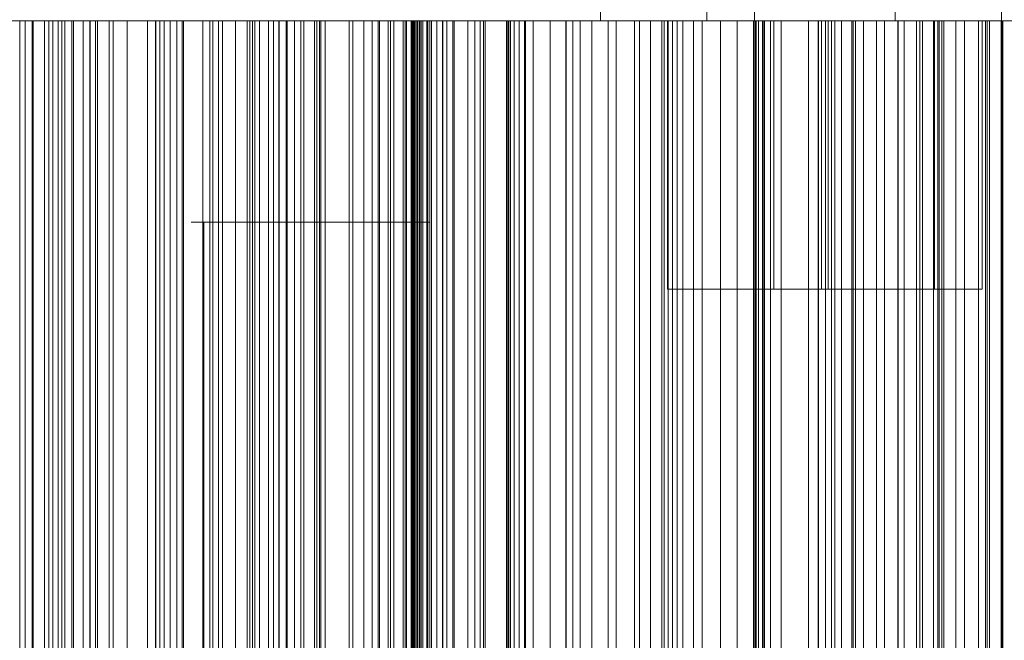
# Model space of a CAD drawing. Header units: millimetres. Extents: x -2233 to 65662, y -50530 to 6847.
# Tile 505 of 656: x 24997 to 25143, y -17342 to -17250. Entities that reach past the tile are written whole.
import ezdxf

# ---------------------------------------------------------------- set-up
doc = ezdxf.new("R2010")
doc.units = ezdxf.units.MM
doc.layers.add('COTAS_P', color=1, linetype='Continuous', lineweight=0)
doc.layers.add('superior_briquetadora', color=7, linetype='Continuous', lineweight=0)
doc.dimstyles.new('R19_100', dxfattribs={"dimtxt": 250, "dimasz": 150, "dimexe": 150, "dimexo": 80, "dimgap": 100, "dimtad": 1, "dimtih": 1, "dimtoh": 1, "dimdsep": 46, "dimcen": 0.09, "dimadec": 0, "dimazin": 0, "dimtfac": 1, "dimtdec": 4, "dimtofl": 0, "dimtmove": 0, "dimatfit": 3, "dimfxl": 1, "dimtolj": 1, "dimtzin": 0, "dimarcsym": 0})

# ---------------------------------------------------------------- blocks, each defined once
blk = doc.blocks.new('DIM_R32_27')
at = {"layer": 'COTAS_P'}
for p, q in [((24250.07, -17080), (24400.07, -17035)), ((26750.07, -17080), (26600.07, -17035)), ((24250.07, -17980), (24250.07, -17080)), ((24250.07, -17080), (26750.07, -17080)), ((24250.07, -17080), (24400.07, -17125)), ((26750.07, -17080), (26600.07, -17125)), ((26750.07, -17980), (26750.07, -17080))]:
    blk.add_line(p, q, dxfattribs=at)
blk.add_text('2500 P', height=250, dxfattribs=at).set_placement((25500.07, -16980))

msp = doc.modelspace()

# ---------------------------------------------------------------- linework, layer by layer
at = {"layer": 'superior_briquetadora'}
for p, q in [((25083.269, -17236), (25083.269, -17250)), ((25099.114, -17236), (25099.114, -17250)), ((25106.229, -17236), (25106.229, -17250)), ((25127.216, -17236), (25127.216, -17250)), ((25143.061, -17236), (25143.061, -17250)), ((24990.61, -17250), (25004.719, -17250)), ((25007.138, -17250), (24993.265, -17250)), ((24994.474, -17250), (24998.546, -17250)), ((24996.732, -17250), (24997.519, -17250)), ((24998.727, -17250), (24996.732, -17250)), ((24996.732, -17450), (24996.732, -17250)), ((24997.519, -17250), (25001.061, -17250)), ((24997.519, -17450), (24997.519, -17250)), ((24998.546, -17250), (24998.546, -17450)), ((24998.546, -17250), (25002.436, -17250)), ((25003.43, -17250), (24998.727, -17250)), ((24998.727, -17450), (24998.727, -17250)), ((25000.399, -17250), (25000.399, -17450)), ((25001.619, -17250), (25000.399, -17250)), ((25000.399, -17250), (25008.319, -17250)), ((25001.061, -17250), (25007.219, -17250)), ((25001.061, -17450), (25001.061, -17250)), ((25001.619, -17250), (25001.619, -17450)), ((25002.983, -17250), (25001.619, -17250)), ((25002.436, -17250), (25002.436, -17450)), ((25002.436, -17250), (25010.049, -17250)), ((25002.983, -17250), (25002.983, -17450)), ((25004.496, -17250), (25002.983, -17250)), ((25010.659, -17250), (25003.43, -17250)), ((25003.43, -17450), (25003.43, -17250)), ((25004.496, -17250), (25004.496, -17450)), ((25006.169, -17250), (25004.496, -17250)), ((25004.719, -17250), (25018.222, -17250)), ((25004.719, -17450), (25004.719, -17250)), ((25006.169, -17250), (25006.169, -17450)), ((25008.012, -17250), (25006.169, -17250)), ((25020.142, -17250), (25007.138, -17250)), ((25007.138, -17450), (25007.138, -17250)), ((25007.219, -17250), (25015.758, -17250)), ((25007.219, -17450), (25007.219, -17250)), ((25008.012, -17250), (25008.012, -17450)), ((25010.049, -17250), (25008.012, -17250)), ((25008.319, -17250), (25008.319, -17450)), ((25008.319, -17250), (25012.718, -17250)), ((25010.049, -17250), (25010.049, -17450)), ((25020.136, -17250), (25010.659, -17250)), ((25010.659, -17450), (25010.659, -17250)), ((25012.718, -17250), (25012.718, -17450)), ((25012.718, -17250), (25016.982, -17250)), ((25015.758, -17250), (25026.349, -17250)), ((25015.758, -17450), (25015.758, -17250)), ((25016.963, -17250), (25017.57, -17250)), ((25019.138, -17250), (25016.963, -17250)), ((25016.963, -17450), (25016.963, -17250)), ((25016.982, -17250), (25016.982, -17450)), ((25016.982, -17250), (25021.1, -17250)), ((25017.57, -17250), (25020.935, -17250)), ((25017.57, -17450), (25017.57, -17250)), ((25018.222, -17250), (25030.601, -17250)), ((25018.222, -17450), (25018.222, -17250)), ((25024.011, -17250), (25019.138, -17250)), ((25019.138, -17450), (25019.138, -17250)), ((25025.51, -17250), (25020.136, -17250)), ((25031.776, -17250), (25020.142, -17250)), ((25020.142, -17450), (25020.142, -17250)), ((25020.935, -17250), (25026.93, -17250)), ((25020.935, -17450), (25020.935, -17250)), ((25021.1, -17250), (25021.1, -17450)), ((25021.1, -17250), (25025.062, -17250)), ((25031.395, -17250), (25024.011, -17250)), ((25024.011, -17450), (25024.011, -17250)), ((25025.062, -17250), (25025.062, -17450)), ((25025.062, -17250), (25028.852, -17250)), ((25030.985, -17250), (25025.51, -17250)), ((25025.51, -17450), (25025.51, -17250)), ((25026.349, -17250), (25038.586, -17250)), ((25026.349, -17450), (25026.349, -17250)), ((25026.93, -17250), (25035.323, -17250)), ((25026.93, -17450), (25026.93, -17250)), ((25028.852, -17250), (25028.852, -17450)), ((25028.852, -17250), (25032.443, -17250)), ((25030.601, -17250), (25041.379, -17250)), ((25030.601, -17450), (25030.601, -17250)), ((25036.559, -17250), (25030.985, -17250)), ((25030.985, -17450), (25030.985, -17250)), ((25041.007, -17250), (25031.395, -17250)), ((25031.395, -17450), (25031.395, -17250)), ((25041.595, -17250), (25031.776, -17250)), ((25031.776, -17450), (25031.776, -17250)), ((25032.443, -17250), (25032.443, -17450)), ((25032.443, -17250), (25040.632, -17250)), ((25033.786, -17250), (25033.786, -17450)), ((25034.514, -17250), (25033.786, -17250)), ((25033.786, -17250), (25042.244, -17250)), ((25034.514, -17250), (25034.514, -17450)), ((25035.394, -17250), (25034.514, -17250)), ((25035.323, -17250), (25045.793, -17250)), ((25035.323, -17450), (25035.323, -17250)), ((25035.394, -17250), (25035.394, -17450)), ((25036.433, -17250), (25035.394, -17250)), ((25036.433, -17250), (25036.433, -17450)), ((25037.642, -17250), (25036.433, -17250)), ((25042.23, -17250), (25036.559, -17250)), ((25036.559, -17450), (25036.559, -17250)), ((25037.642, -17250), (25037.642, -17450)), ((25039.034, -17250), (25037.642, -17250)), ((25038.586, -17250), (25051.998, -17250)), ((25038.586, -17450), (25038.586, -17250)), ((25039.034, -17250), (25039.034, -17450)), ((25040.632, -17250), (25039.034, -17250)), ((25040.632, -17250), (25040.632, -17450)), ((25052.476, -17250), (25041.007, -17250)), ((25041.007, -17450), (25041.007, -17250)), ((25041.379, -17250), (25050.143, -17250)), ((25041.379, -17450), (25041.379, -17250)), ((25049.22, -17250), (25041.595, -17250)), ((25041.595, -17450), (25041.595, -17250)), ((25047.994, -17250), (25042.23, -17250)), ((25042.23, -17450), (25042.23, -17250)), ((25042.244, -17250), (25042.244, -17450)), ((25042.244, -17250), (25046.366, -17250)), ((25045.793, -17250), (25051.614, -17250)), ((25045.793, -17450), (25045.793, -17250)), ((25046.366, -17250), (25046.366, -17450)), ((25046.366, -17250), (25050.343, -17250)), ((25053.85, -17250), (25047.994, -17250)), ((25047.994, -17450), (25047.994, -17250)), ((25054.359, -17250), (25049.22, -17250)), ((25049.22, -17450), (25049.22, -17250)), ((25050.143, -17250), (25056.556, -17250)), ((25050.143, -17450), (25050.143, -17250)), ((25050.343, -17250), (25050.343, -17450)), ((25050.343, -17250), (25054.164, -17250)), ((25051.614, -17250), (25057.525, -17250)), ((25051.614, -17450), (25051.614, -17250)), ((25051.998, -17250), (25066.07, -17250)), ((25051.998, -17450), (25051.998, -17250)), ((25065.363, -17250), (25052.476, -17250)), ((25052.476, -17450), (25052.476, -17250)), ((25059.794, -17250), (25053.85, -17250)), ((25053.85, -17450), (25053.85, -17250)), ((25054.164, -17250), (25054.164, -17450)), ((25054.164, -17250), (25057.818, -17250)), ((25056.814, -17250), (25054.359, -17250)), ((25054.359, -17450), (25054.359, -17250)), ((25055.072, -17250), (25055.088, -17250)), ((25055.143, -17250), (25055.072, -17250)), ((25055.072, -17450), (25055.072, -17250)), ((25055.088, -17250), (25055.193, -17250)), ((25055.088, -17450), (25055.088, -17250)), ((25055.302, -17250), (25055.143, -17250)), ((25055.143, -17450), (25055.143, -17250)), ((25055.193, -17250), (25055.386, -17250)), ((25055.193, -17450), (25055.193, -17250)), ((25055.55, -17250), (25055.302, -17250)), ((25055.302, -17450), (25055.302, -17250)), ((25055.386, -17250), (25055.667, -17250)), ((25055.386, -17450), (25055.386, -17250)), ((25055.885, -17250), (25055.55, -17250)), ((25055.55, -17450), (25055.55, -17250)), ((25055.667, -17250), (25056.035, -17250)), ((25055.667, -17450), (25055.667, -17250)), ((25056.308, -17250), (25055.885, -17250)), ((25055.885, -17450), (25055.885, -17250)), ((25056.035, -17250), (25056.491, -17250)), ((25056.035, -17450), (25056.035, -17250)), ((25056.818, -17250), (25056.308, -17250)), ((25056.308, -17450), (25056.308, -17250)), ((25056.491, -17250), (25056.814, -17250)), ((25056.491, -17450), (25056.491, -17250)), ((25056.556, -17250), (25060.372, -17250)), ((25056.556, -17450), (25056.556, -17250)), ((25056.814, -17450), (25056.814, -17250)), ((25057.415, -17250), (25056.818, -17250)), ((25056.818, -17450), (25056.818, -17250)), ((25058.1, -17250), (25057.415, -17250)), ((25057.415, -17450), (25057.415, -17250)), ((25057.525, -17250), (25063.523, -17250)), ((25057.525, -17450), (25057.525, -17250)), ((25057.818, -17250), (25057.818, -17450)), ((25057.818, -17250), (25061.288, -17250)), ((25058.871, -17250), (25058.1, -17250)), ((25058.1, -17450), (25058.1, -17250)), ((25059.729, -17250), (25058.871, -17250)), ((25058.871, -17450), (25058.871, -17250)), ((25061.443, -17250), (25059.729, -17250)), ((25059.729, -17450), (25059.729, -17250)), ((25065.824, -17250), (25059.794, -17250)), ((25059.794, -17450), (25059.794, -17250)), ((25060.372, -17250), (25061.443, -17250)), ((25060.372, -17450), (25060.372, -17250)), ((25061.288, -17250), (25061.288, -17450)), ((25061.288, -17250), (25064.546, -17250)), ((25061.443, -17450), (25061.443, -17250)), ((25063.523, -17250), (25069.605, -17250)), ((25063.523, -17450), (25063.523, -17250)), ((25064.546, -17250), (25064.546, -17450)), ((25064.546, -17250), (25073.232, -17250)), ((25079.171, -17250), (25065.363, -17250)), ((25065.363, -17450), (25065.363, -17250)), ((25071.938, -17250), (25065.824, -17250)), ((25065.824, -17450), (25065.824, -17250)), ((25066.07, -17250), (25080.26, -17250)), ((25066.07, -17450), (25066.07, -17250)), ((25069.256, -17250), (25069.256, -17450)), ((25069.484, -17250), (25069.256, -17250)), ((25069.256, -17250), (25078.171, -17250)), ((25069.484, -17250), (25069.484, -17450)), ((25069.872, -17250), (25069.484, -17250)), ((25069.605, -17250), (25075.769, -17250)), ((25069.605, -17450), (25069.605, -17250)), ((25069.872, -17250), (25069.872, -17450)), ((25070.427, -17250), (25069.872, -17250)), ((25070.427, -17250), (25070.427, -17450)), ((25071.161, -17250), (25070.427, -17250)), ((25071.161, -17250), (25071.161, -17450)), ((25072.087, -17250), (25071.161, -17250)), ((25078.132, -17250), (25071.938, -17250)), ((25071.938, -17450), (25071.938, -17250)), ((25072.087, -17250), (25072.087, -17450)), ((25073.232, -17250), (25072.087, -17250)), ((25073.232, -17250), (25073.232, -17450)), ((25075.769, -17250), (25082.011, -17250)), ((25075.769, -17450), (25075.769, -17250)), ((25084.403, -17250), (25078.132, -17250)), ((25078.132, -17450), (25078.132, -17250)), ((25078.171, -17250), (25078.171, -17450)), ((25078.171, -17250), (25081.976, -17250)), ((25093.37, -17250), (25079.171, -17250)), ((25079.171, -17450), (25079.171, -17250)), ((25080.26, -17250), (25094.025, -17250)), ((25080.26, -17450), (25080.26, -17250)), ((25081.976, -17250), (25081.976, -17450)), ((25081.976, -17250), (25085.627, -17250)), ((25082.011, -17250), (25088.329, -17250)), ((25082.011, -17450), (25082.011, -17250)), ((25083.269, -17250), (25085.913, -17250)), ((25084.976, -17250), (25083.269, -17250)), ((25090.749, -17250), (25084.403, -17250)), ((25084.403, -17450), (25084.403, -17250)), ((25090.698, -17250), (25084.976, -17250)), ((25085.627, -17250), (25085.627, -17450)), ((25085.627, -17250), (25089.114, -17250)), ((25085.913, -17250), (25092.386, -17250)), ((25088.329, -17250), (25094.72, -17250)), ((25088.329, -17450), (25088.329, -17250)), ((25089.114, -17250), (25089.114, -17450)), ((25089.114, -17250), (25092.425, -17250)), ((25099.3, -17250), (25090.698, -17250)), ((25097.167, -17250), (25090.749, -17250)), ((25090.749, -17450), (25090.749, -17250)), ((25092.386, -17250), (25101.405, -17250)), ((25092.425, -17250), (25092.425, -17450)), ((25092.425, -17250), (25095.541, -17250)), ((25092.757, -17480), (25092.757, -17250)), ((25093.727, -17250), (25092.757, -17250)), ((25092.757, -17250), (25094.26, -17250)), ((25093.257, -17250), (25094.699, -17250)), ((25093.257, -17250), (25093.257, -17290)), ((25094.188, -17250), (25093.257, -17250)), ((25107.415, -17250), (25093.37, -17250)), ((25093.37, -17450), (25093.37, -17250)), ((25096.978, -17250), (25093.727, -17250)), ((25094.025, -17250), (25106.834, -17250)), ((25094.025, -17450), (25094.025, -17250)), ((25097.309, -17250), (25094.188, -17250)), ((25094.26, -17250), (25097.937, -17250)), ((25094.699, -17250), (25098.23, -17250)), ((25094.72, -17250), (25101.182, -17250)), ((25094.72, -17450), (25094.72, -17250)), ((25095.541, -17250), (25095.541, -17450)), ((25095.541, -17250), (25098.436, -17250)), ((25101.866, -17250), (25096.978, -17250)), ((25103.655, -17250), (25097.167, -17250)), ((25097.167, -17450), (25097.167, -17250)), ((25102.001, -17250), (25097.309, -17250)), ((25097.937, -17250), (25103.062, -17250)), ((25098.23, -17250), (25103.149, -17250)), ((25098.436, -17250), (25098.436, -17450)), ((25098.436, -17250), (25107.535, -17250)), ((25099.114, -17250), (25101.759, -17250)), ((25100.822, -17250), (25099.114, -17250)), ((25109.079, -17250), (25099.3, -17250)), ((25106.543, -17250), (25100.822, -17250)), ((25101.182, -17250), (25107.71, -17250)), ((25101.182, -17450), (25101.182, -17250)), ((25101.405, -17250), (25111.184, -17250)), ((25101.759, -17250), (25108.231, -17250)), ((25107.422, -17250), (25101.866, -17250)), ((25107.335, -17250), (25102.001, -17250)), ((25103.062, -17250), (25108.618, -17250)), ((25103.149, -17250), (25108.483, -17250)), ((25110.208, -17250), (25103.655, -17250)), ((25103.655, -17450), (25103.655, -17250)), ((25106.086, -17250), (25106.086, -17450)), ((25106.151, -17250), (25106.086, -17250)), ((25106.086, -17250), (25106.194, -17250)), ((25106.151, -17250), (25106.151, -17450)), ((25106.402, -17250), (25106.151, -17250)), ((25106.194, -17250), (25106.194, -17450)), ((25106.194, -17250), (25106.468, -17250)), ((25106.229, -17250), (25108.873, -17250)), ((25107.937, -17250), (25106.229, -17250)), ((25106.402, -17250), (25106.402, -17450)), ((25106.855, -17250), (25106.402, -17250)), ((25106.468, -17250), (25106.468, -17450)), ((25106.468, -17250), (25115.753, -17250)), ((25115.146, -17250), (25106.543, -17250)), ((25106.834, -17250), (25118.195, -17250)), ((25106.834, -17450), (25106.834, -17250)), ((25106.855, -17250), (25106.855, -17450)), ((25107.535, -17250), (25106.855, -17250)), ((25112.255, -17250), (25107.335, -17250)), ((25120.766, -17250), (25107.415, -17250)), ((25107.415, -17450), (25107.415, -17250)), ((25112.547, -17250), (25107.422, -17250)), ((25107.535, -17250), (25107.535, -17450)), ((25107.71, -17250), (25114.303, -17250)), ((25107.71, -17450), (25107.71, -17250)), ((25113.658, -17250), (25107.937, -17250)), ((25108.231, -17250), (25117.251, -17250)), ((25108.483, -17250), (25113.175, -17250)), ((25108.603, -17480), (25108.603, -17250)), ((25109.573, -17250), (25108.603, -17250)), ((25108.603, -17250), (25110.105, -17250)), ((25108.618, -17250), (25113.506, -17250)), ((25108.873, -17250), (25115.346, -17250)), ((25118.098, -17250), (25109.079, -17250)), ((25109.102, -17250), (25110.545, -17250)), ((25109.102, -17250), (25109.102, -17290)), ((25110.034, -17250), (25109.102, -17250)), ((25112.824, -17250), (25109.573, -17250)), ((25113.154, -17250), (25110.034, -17250)), ((25110.105, -17250), (25113.783, -17250)), ((25116.825, -17250), (25110.208, -17250)), ((25110.208, -17450), (25110.208, -17250)), ((25110.545, -17250), (25114.075, -17250)), ((25111.184, -17250), (25119.786, -17250)), ((25115.785, -17250), (25112.255, -17250)), ((25116.225, -17250), (25112.547, -17250)), ((25117.712, -17250), (25112.824, -17250)), ((25117.847, -17250), (25113.154, -17250)), ((25113.175, -17250), (25116.296, -17250)), ((25113.506, -17250), (25116.757, -17250)), ((25122.26, -17250), (25113.658, -17250)), ((25113.783, -17250), (25118.907, -17250)), ((25114.075, -17250), (25118.995, -17250)), ((25114.303, -17250), (25120.957, -17250)), ((25114.303, -17450), (25114.303, -17250)), ((25124.925, -17250), (25115.146, -17250)), ((25115.346, -17250), (25124.365, -17250)), ((25115.718, -17480), (25115.718, -17250)), ((25116.688, -17250), (25115.718, -17250)), ((25115.718, -17250), (25117.22, -17250)), ((25115.753, -17250), (25115.753, -17450)), ((25115.753, -17250), (25119.205, -17250)), ((25117.228, -17250), (25115.785, -17250)), ((25116.217, -17250), (25117.659, -17250)), ((25116.217, -17250), (25116.217, -17290)), ((25117.148, -17250), (25116.217, -17250)), ((25117.727, -17250), (25116.225, -17250)), ((25116.296, -17250), (25117.228, -17250)), ((25119.939, -17250), (25116.688, -17250)), ((25116.757, -17250), (25117.727, -17250)), ((25130.383, -17250), (25116.825, -17250)), ((25116.825, -17450), (25116.825, -17250)), ((25120.269, -17250), (25117.148, -17250)), ((25117.22, -17250), (25120.898, -17250)), ((25117.228, -17250), (25117.228, -17290)), ((25117.251, -17250), (25127.03, -17250)), ((25117.659, -17250), (25121.19, -17250)), ((25123.268, -17250), (25117.712, -17250)), ((25117.727, -17480), (25117.727, -17250)), ((25123.181, -17250), (25117.847, -17250)), ((25124.571, -17250), (25118.098, -17250)), ((25118.195, -17250), (25121.277, -17250)), ((25118.195, -17450), (25118.195, -17250)), ((25118.907, -17250), (25124.464, -17250)), ((25118.995, -17250), (25124.329, -17250)), ((25119.205, -17250), (25119.205, -17450)), ((25119.205, -17250), (25122.495, -17250)), ((25119.786, -17250), (25125.508, -17250)), ((25124.826, -17250), (25119.939, -17250)), ((25124.961, -17250), (25120.269, -17250)), ((25132.91, -17250), (25120.766, -17250)), ((25120.766, -17450), (25120.766, -17250)), ((25120.898, -17250), (25126.022, -17250)), ((25120.957, -17250), (25127.67, -17250)), ((25120.957, -17450), (25120.957, -17250)), ((25121.19, -17250), (25126.109, -17250)), ((25121.277, -17250), (25124.417, -17250)), ((25121.277, -17450), (25121.277, -17250)), ((25132.04, -17250), (25122.26, -17250)), ((25122.495, -17250), (25122.495, -17450)), ((25122.495, -17250), (25125.615, -17250)), ((25128.1, -17250), (25123.181, -17250)), ((25128.392, -17250), (25123.268, -17250)), ((25124.329, -17250), (25129.021, -17250)), ((25124.365, -17250), (25134.144, -17250)), ((25124.417, -17250), (25127.614, -17250)), ((25124.417, -17450), (25124.417, -17250)), ((25124.464, -17250), (25129.351, -17250)), ((25127.216, -17250), (25124.571, -17250)), ((25130.383, -17250), (25124.826, -17250)), ((25133.944, -17250), (25124.925, -17250)), ((25130.295, -17250), (25124.961, -17250)), ((25125.508, -17250), (25127.216, -17250)), ((25125.615, -17250), (25125.615, -17450)), ((25125.615, -17250), (25128.55, -17250)), ((25126.022, -17250), (25131.579, -17250)), ((25126.109, -17250), (25131.444, -17250)), ((25127.03, -17250), (25135.632, -17250)), ((25127.614, -17250), (25130.866, -17250)), ((25127.614, -17450), (25127.614, -17250)), ((25127.67, -17250), (25134.437, -17250)), ((25127.67, -17450), (25127.67, -17250)), ((25131.631, -17250), (25128.1, -17250)), ((25132.07, -17250), (25128.392, -17250)), ((25128.55, -17250), (25128.55, -17450)), ((25128.55, -17250), (25131.283, -17250)), ((25129.021, -17250), (25132.142, -17250)), ((25129.351, -17250), (25132.602, -17250)), ((25135.215, -17250), (25130.295, -17250)), ((25135.507, -17250), (25130.383, -17250)), ((25144.513, -17250), (25130.383, -17250)), ((25130.383, -17450), (25130.383, -17250)), ((25130.866, -17250), (25134.173, -17250)), ((25130.866, -17450), (25130.866, -17250)), ((25131.283, -17250), (25131.283, -17450)), ((25131.283, -17250), (25133.786, -17250)), ((25131.444, -17250), (25136.136, -17250)), ((25131.579, -17250), (25136.466, -17250)), ((25133.073, -17250), (25131.631, -17250)), ((25141.059, -17250), (25132.04, -17250)), ((25133.573, -17250), (25132.07, -17250)), ((25132.142, -17250), (25133.073, -17250)), ((25132.602, -17250), (25133.573, -17250)), ((25136.249, -17250), (25132.91, -17250)), ((25132.91, -17450), (25132.91, -17250)), ((25133.073, -17250), (25133.073, -17290)), ((25133.573, -17480), (25133.573, -17250)), ((25133.786, -17250), (25133.786, -17450)), ((25133.786, -17250), (25143.211, -17250)), ((25140.417, -17250), (25133.944, -17250)), ((25134.144, -17250), (25142.747, -17250)), ((25134.173, -17250), (25137.531, -17250)), ((25134.173, -17450), (25134.173, -17250)), ((25134.437, -17250), (25141.257, -17250)), ((25134.437, -17450), (25134.437, -17250)), ((25138.746, -17250), (25135.215, -17250)), ((25139.185, -17250), (25135.507, -17250)), ((25135.632, -17250), (25141.353, -17250)), ((25136.136, -17250), (25139.257, -17250)), ((25139.639, -17250), (25136.249, -17250)), ((25136.249, -17450), (25136.249, -17250)), ((25136.466, -17250), (25139.717, -17250)), ((25137.531, -17250), (25140.94, -17250)), ((25137.531, -17450), (25137.531, -17250)), ((25140.188, -17250), (25138.746, -17250)), ((25140.687, -17250), (25139.185, -17250)), ((25139.257, -17250), (25140.188, -17250)), ((25143.079, -17250), (25139.639, -17250)), ((25139.639, -17450), (25139.639, -17250)), ((25139.717, -17250), (25140.687, -17250)), ((25140.188, -17250), (25140.188, -17290)), ((25143.061, -17250), (25140.417, -17250)), ((25140.687, -17480), (25140.687, -17250)), ((25140.94, -17250), (25144.399, -17250)), ((25140.94, -17450), (25140.94, -17250)), ((25147.532, -17250), (25141.059, -17250)), ((25141.257, -17250), (25148.126, -17250)), ((25141.257, -17450), (25141.257, -17250)), ((25141.353, -17250), (25143.061, -17250)), ((25142.747, -17250), (25148.468, -17250)), ((25143.002, -17250), (25143.002, -17450)), ((25143.211, -17250), (25143.002, -17250)), ((25143.002, -17250), (25143.028, -17250)), ((25143.028, -17250), (25143.028, -17450)), ((25143.028, -17250), (25143.261, -17250)), ((25146.567, -17250), (25143.079, -17250)), ((25143.079, -17450), (25143.079, -17250)), ((25143.211, -17250), (25143.211, -17450)), ((25143.261, -17250), (25143.261, -17450)), ((25143.261, -17250), (25143.686, -17250)), ((25024.131, -17280), (25022.269, -17280)), ((25022.269, -17280), (25023.933, -17280)), ((25023.933, -17280), (25028.792, -17280)), ((25029.149, -17280), (25024.131, -17280)), ((25024.131, -17280), (25024.131, -17520)), ((25028.792, -17280), (25035.885, -17280)), ((25036.329, -17280), (25029.149, -17280)), ((25035.885, -17280), (25043.806, -17280)), ((25044.25, -17280), (25036.329, -17280)), ((25043.806, -17280), (25050.986, -17280)), ((25051.343, -17280), (25044.25, -17280)), ((25050.986, -17280), (25056.004, -17280)), ((25056.202, -17280), (25051.343, -17280)), ((25056.004, -17280), (25057.866, -17280)), ((25056.004, -17280), (25056.004, -17520)), ((25057.866, -17280), (25056.202, -17280)), ((25093.257, -17290), (25094.699, -17290)), ((25094.188, -17290), (25093.257, -17290)), ((25097.309, -17290), (25094.188, -17290)), ((25094.699, -17290), (25098.23, -17290)), ((25102.001, -17290), (25097.309, -17290)), ((25098.23, -17290), (25103.149, -17290)), ((25107.335, -17290), (25102.001, -17290)), ((25103.149, -17290), (25108.483, -17290)), ((25112.255, -17290), (25107.335, -17290)), ((25108.483, -17290), (25113.175, -17290)), ((25109.102, -17290), (25110.545, -17290)), ((25110.034, -17290), (25109.102, -17290)), ((25113.154, -17290), (25110.034, -17290)), ((25110.545, -17290), (25114.075, -17290)), ((25115.785, -17290), (25112.255, -17290)), ((25117.847, -17290), (25113.154, -17290)), ((25113.175, -17290), (25116.296, -17290)), ((25114.075, -17290), (25118.995, -17290)), ((25117.228, -17290), (25115.785, -17290)), ((25116.217, -17290), (25117.659, -17290)), ((25117.148, -17290), (25116.217, -17290)), ((25116.296, -17290), (25117.228, -17290)), ((25120.269, -17290), (25117.148, -17290)), ((25117.659, -17290), (25121.19, -17290)), ((25123.181, -17290), (25117.847, -17290)), ((25118.995, -17290), (25124.329, -17290)), ((25124.961, -17290), (25120.269, -17290)), ((25121.19, -17290), (25126.109, -17290)), ((25128.1, -17290), (25123.181, -17290)), ((25124.329, -17290), (25129.021, -17290)), ((25130.295, -17290), (25124.961, -17290)), ((25126.109, -17290), (25131.444, -17290)), ((25131.631, -17290), (25128.1, -17290)), ((25129.021, -17290), (25132.142, -17290)), ((25135.215, -17290), (25130.295, -17290)), ((25131.444, -17290), (25136.136, -17290)), ((25133.073, -17290), (25131.631, -17290)), ((25132.142, -17290), (25133.073, -17290)), ((25138.746, -17290), (25135.215, -17290)), ((25136.136, -17290), (25139.257, -17290)), ((25140.188, -17290), (25138.746, -17290)), ((25139.257, -17290), (25140.188, -17290))]:
    msp.add_line(p, q, dxfattribs=at)

# ---------------------------------------------------------------- dimensions: what is measured, and where the dimension line sits
at = {"layer": 'COTAS_P'}
dim = msp.add_aligned_dim(p1=(24250.067, -17980), p2=(26750.067, -17980), distance=900, text='<> P', dimstyle='R19_100', dxfattribs=at)
dim.commit()
dim.dimension.update_dxf_attribs({"geometry": 'DIM_R32_27', "text_midpoint": (25500.067, -17080)})

doc.saveas('drawing.dxf')
